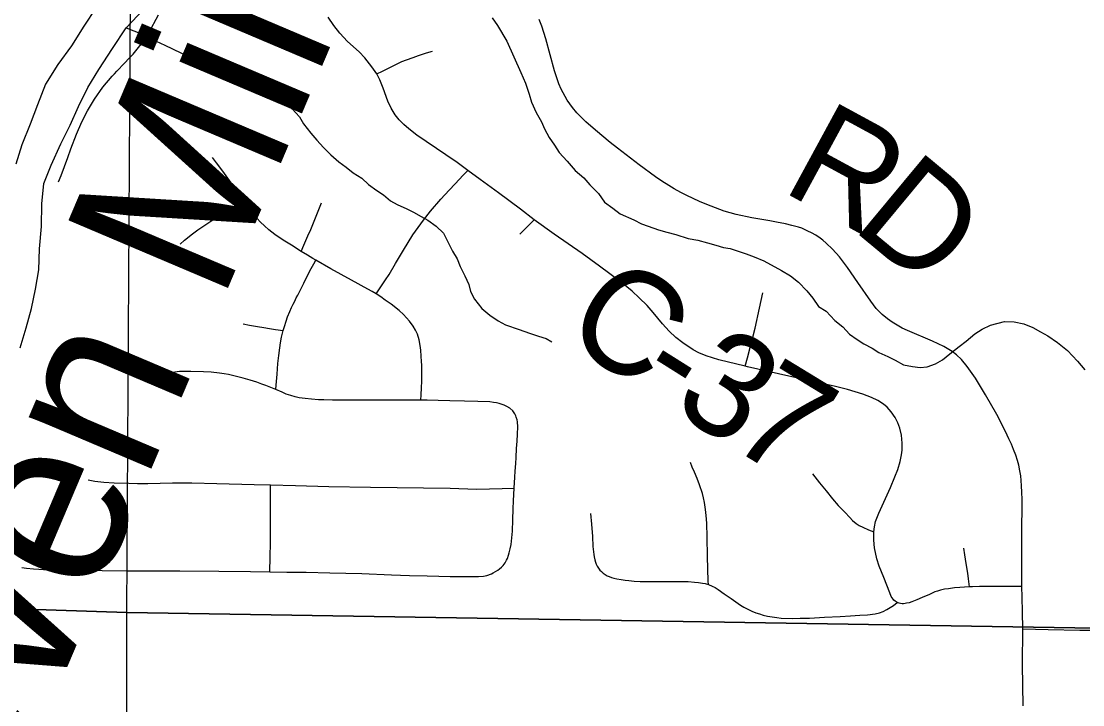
# Model space of a CAD drawing. Extents: x -8.8 to 41.4, y 0 to 34.6.
# Drawn here: x -8.484 to -7.904, y 15.544 to 15.917 of the extents above; entities that cross this region are included whole.
import ezdxf

# ---------------------------------------------------------------- set-up
doc = ezdxf.new("R2010")
doc.units = 0
for name, color, linetype in [('GM_X_Corporation', 7, 'Continuous'), ('GM_X_Corporation_Text', 7, 'Continuous'), ('GM_X_County_Road', 7, 'Continuous'), ('GM_X_Major_Lake', 7, 'Continuous'), ('GM_X_Minor_River', 7, 'Continuous'), ('GM_X_Township_Road', 7, 'Continuous'), ('GM_X_Township_Road_Text', 7, 'Continuous')]:
    doc.layers.add(name, color=color, linetype=linetype)

msp = doc.modelspace()

# ---------------------------------------------------------------- linework, layer by layer
at = {"layer": 'GM_X_Corporation'}
for points in [[(-8.6743, 16.61123), (-8.6743, 15.60235), (-8.42609, 15.59413), (-8.42005, 16.60371)], [(-8.42005, 16.60371), (-7.44736, 16.59683), (-7.4468, 15.57832), (-8.42609, 15.59413)], [(-8.6743, 15.60235), (-8.6743, 14.60372), (-8.42455, 14.59623), (-8.42609, 15.59413)], [(-8.42609, 15.59413), (-7.4468, 15.57832), (-7.44753, 14.56494), (-8.42455, 14.59623)]]:
    msp.add_lwpolyline(points, close=True, dxfattribs=at)
at = {"layer": 'GM_X_County_Road'}
for points in [[(-7.93667, 15.58529), (-7.93688, 15.59449), (-7.93707, 15.60243), (-7.93709, 15.60834), (-7.93714, 15.61761), (-7.93718, 15.62667), (-7.93716, 15.63601), (-7.93705, 15.65583), (-7.93714, 15.65981), (-7.93734, 15.66326), (-7.93751, 15.66619), (-7.93778, 15.66869), (-7.93825, 15.67147), (-7.9388, 15.67452), (-7.93954, 15.6772), (-7.94047, 15.68007), (-7.94167, 15.68322), (-7.94288, 15.68599), (-7.94427, 15.68905), (-7.94612, 15.69299), (-7.95091, 15.70232), (-7.95695, 15.71309), (-7.96248, 15.72202), (-7.96708, 15.72856), (-7.97016, 15.73233), (-7.97278, 15.73485), (-7.97515, 15.73667), (-7.97988, 15.7394), (-7.98603, 15.74223), (-7.99973, 15.74818), (-8.00258, 15.74947), (-8.00535, 15.75098), (-8.00807, 15.75267), (-8.01062, 15.75449), (-8.01357, 15.75687), (-8.01672, 15.7602), (-8.01972, 15.7641), (-8.02674, 15.77443), (-8.03239, 15.78254), (-8.03687, 15.78841), (-8.04053, 15.79255), (-8.04406, 15.79592), (-8.04587, 15.79743), (-8.04737, 15.79859), (-8.04978, 15.80016), (-8.05202, 15.80149), (-8.054, 15.80246), (-8.05586, 15.80328), (-8.05742, 15.80395), (-8.05926, 15.80463), (-8.06288, 15.80556), (-8.06638, 15.80646), (-8.0712, 15.80737), (-8.07486, 15.8081), (-8.08468, 15.80972), (-8.09326, 15.81147), (-8.09989, 15.81337), (-8.10926, 15.81694), (-8.11332, 15.81868), (-8.11671, 15.82019), (-8.12026, 15.82183), (-8.12344, 15.82349), (-8.1271, 15.82551), (-8.12994, 15.82726), (-8.1339, 15.82977), (-8.13723, 15.8321), (-8.1463, 15.83871), (-8.15812, 15.84779), (-8.16204, 15.85086), (-8.17013, 15.85764), (-8.1753, 15.86216), (-8.18022, 15.86696), (-8.18261, 15.86989), (-8.18555, 15.87394), (-8.18879, 15.88004), (-8.19006, 15.88291), (-8.19253, 15.89001), (-8.19716, 15.90742), (-8.19942, 15.91443), (-8.2009, 15.91801)], [(-7.93647, 15.54318), (-7.9368, 15.56555), (-7.93667, 15.58529)]]:
    msp.add_lwpolyline(points, dxfattribs=at)
at = {"layer": 'GM_X_Major_Lake'}
for points in [[(-8.39791, 16.0661), (-8.39838, 16.0475), (-8.4021, 16.03545), (-8.40617, 16.02454), (-8.40724, 16.01242), (-8.409, 16.00259), (-8.4104, 15.99238), (-8.41341, 15.9784), (-8.41847, 15.95803), (-8.42446, 15.94641), (-8.43386, 15.93526), (-8.44287, 15.92447), (-8.44958, 15.91439), (-8.45631, 15.90355), (-8.46378, 15.89349), (-8.47051, 15.88265), (-8.47497, 15.87137), (-8.47903, 15.86084), (-8.48349, 15.84956), (-8.4868, 15.83902)], [(-8.48437, 15.73872), (-8.48106, 15.74965), (-8.47814, 15.76021), (-8.47597, 15.77078), (-8.47419, 15.78137), (-8.4739, 15.79275), (-8.47284, 15.80488), (-8.47252, 15.81739), (-8.47149, 15.82838), (-8.46744, 15.83853), (-8.46221, 15.85017), (-8.45701, 15.86029), (-8.45258, 15.87043), (-8.44738, 15.88093), (-8.44144, 15.89065), (-8.43393, 15.90223), (-8.42643, 15.91343), (-8.41706, 15.92344)]]:
    msp.add_lwpolyline(points, dxfattribs=at)
at = {"layer": 'GM_X_Minor_River'}
for points in [[(-8.2265, 15.91897), (-8.22361, 15.91468), (-8.2186, 15.90613), (-8.21085, 15.88912), (-8.20839, 15.88332), (-8.20634, 15.87716), (-8.20497, 15.87293), (-8.20251, 15.86713), (-8.19965, 15.86209), (-8.19789, 15.85822), (-8.1954, 15.85356), (-8.19251, 15.84928), (-8.18999, 15.84538), (-8.1856, 15.84066), (-8.18122, 15.83556), (-8.17642, 15.83158), (-8.17314, 15.82766), (-8.16837, 15.82293), (-8.16512, 15.81824), (-8.16067, 15.81504), (-8.15661, 15.81185), (-8.14912, 15.80854), (-8.14502, 15.80649), (-8.14126, 15.80522), (-8.13563, 15.80312), (-8.13112, 15.80181), (-8.12622, 15.80049), (-8.11946, 15.79835), (-8.11417, 15.7974), (-8.1089, 15.79607), (-8.10438, 15.79477), (-8.10025, 15.79348), (-8.09646, 15.79296), (-8.09271, 15.79169), (-8.08783, 15.78999), (-8.08333, 15.78831), (-8.07808, 15.78622), (-8.06839, 15.78092), (-8.06355, 15.77809), (-8.05911, 15.77451), (-8.05472, 15.76978), (-8.05144, 15.76586), (-8.04819, 15.76118), (-8.0441, 15.75875), (-8.03934, 15.75364), (-8.03491, 15.75006), (-8.03125, 15.74612), (-8.02716, 15.74331), (-8.02345, 15.7409), (-8.01898, 15.73845), (-8.01526, 15.73604), (-8.0104, 15.73396), (-8.00629, 15.73191)], [(-8.42643, 15.91343), (-8.4139, 15.90856), (-8.41019, 15.90615), (-8.40532, 15.90407), (-8.40121, 15.90202), (-8.39636, 15.89956), (-8.39113, 15.8971), (-8.3792, 15.89058), (-8.37177, 15.88575), (-8.36727, 15.88407), (-8.36316, 15.88202), (-8.35828, 15.88032), (-8.35452, 15.87905), (-8.35001, 15.87774), (-8.34439, 15.87526), (-8.3403, 15.87283), (-8.33587, 15.86925), (-8.33184, 15.86492), (-8.3297, 15.86104), (-8.3257, 15.85595), (-8.32242, 15.85203), (-8.31876, 15.84809), (-8.31472, 15.84414), (-8.31031, 15.84018), (-8.30622, 15.83738), (-8.30254, 15.8342), (-8.2977, 15.83136), (-8.29402, 15.82781), (-8.28958, 15.8246), (-8.28586, 15.82219), (-8.28217, 15.81901), (-8.27845, 15.81698), (-8.27321, 15.81451), (-8.26947, 15.81285), (-8.26538, 15.81042), (-8.26165, 15.80839), (-8.2572, 15.80519), (-8.25316, 15.80124), (-8.25104, 15.79698), (-8.24819, 15.79155), (-8.24569, 15.78728), (-8.24394, 15.78303), (-8.24146, 15.77799), (-8.23934, 15.77335), (-8.23834, 15.76951), (-8.23621, 15.76525), (-8.23221, 15.76017), (-8.22778, 15.75658), (-8.22334, 15.75338), (-8.21923, 15.75133), (-8.21172, 15.74878), (-8.20609, 15.74668), (-8.20121, 15.74498), (-8.19707, 15.74369), (-8.19403, 15.74203)], [(-8.00629, 15.73191), (-8.00181, 15.72947), (-7.99691, 15.72853), (-7.99274, 15.728), (-7.98893, 15.72825), (-7.98431, 15.72998), (-7.98043, 15.73213), (-7.97651, 15.73541), (-7.97143, 15.73941), (-7.96752, 15.74231), (-7.96281, 15.74633), (-7.95892, 15.74885), (-7.95428, 15.75097), (-7.94661, 15.75298), (-7.94129, 15.75279), (-7.936, 15.75184), (-7.93114, 15.74976), (-7.92704, 15.74733), (-7.92294, 15.74528), (-7.91774, 15.74167), (-7.9122, 15.73729), (-7.90671, 15.73139), (-7.9027, 15.72668)]]:
    msp.add_lwpolyline(points, dxfattribs=at)
at = {"layer": 'GM_X_Township_Road'}
for points in [[(-8.46339, 15.82931), (-8.46199, 15.83277), (-8.45842, 15.84265), (-8.45675, 15.84731), (-8.45372, 15.85541), (-8.45076, 15.86218), (-8.44766, 15.8682), (-8.4438, 15.87449), (-8.43918, 15.88102), (-8.43414, 15.88709), (-8.43287, 15.88842), (-8.43167, 15.88978), (-8.42737, 15.89418), (-8.42478, 15.89684), (-8.42267, 15.89914), (-8.4183, 15.90446), (-8.41572, 15.90799), (-8.41414, 15.91069), (-8.40889, 15.92057)], [(-7.93709, 15.60834), (-7.93889, 15.60833), (-7.94399, 15.60836), (-7.95039, 15.60835), (-7.95675, 15.60835), (-7.96038, 15.60825), (-7.96422, 15.60814), (-7.96568, 15.60807), (-7.96841, 15.60797), (-7.97109, 15.60781), (-7.97394, 15.60753), (-7.97731, 15.60713), (-7.97951, 15.60678), (-7.98165, 15.60628), (-7.98326, 15.60581), (-7.98472, 15.60532), (-7.98769, 15.604), (-7.9916, 15.60229), (-7.99452, 15.601), (-7.99725, 15.59994), (-7.99864, 15.59949), (-8.0001, 15.59913), (-8.00087, 15.59903), (-8.0018, 15.59893), (-8.00261, 15.59893), (-8.00348, 15.59903), (-8.00418, 15.59915), (-8.0053, 15.59962), (-8.00641, 15.60029), (-8.00705, 15.60084), (-8.00755, 15.60143), (-8.00809, 15.60215), (-8.00849, 15.60294), (-8.0093, 15.60487), (-8.01256, 15.6132), (-8.01513, 15.61946), (-8.01643, 15.62349), (-8.01764, 15.62947), (-8.01812, 15.63368), (-8.01808, 15.63816), (-8.01775, 15.64086), (-8.01704, 15.64375), (-8.01531, 15.64831), (-8.00886, 15.66244), (-8.00661, 15.66827), (-8.005, 15.67231), (-8.00366, 15.67652), (-8.00289, 15.68023), (-8.00259, 15.68273), (-8.00253, 15.68653), (-8.00294, 15.69098), (-8.00376, 15.69474), (-8.00484, 15.69778), (-8.0063, 15.70064), (-8.00849, 15.7038), (-8.01067, 15.7062), (-8.01269, 15.70784), (-8.01592, 15.7099), (-8.01933, 15.71161), (-8.02404, 15.71345), (-8.03242, 15.71601), (-8.03973, 15.71772), (-8.05063, 15.72019), (-8.07003, 15.7245), (-8.08701, 15.72825), (-8.08831, 15.72858), (-8.10263, 15.73215), (-8.10967, 15.73432), (-8.11359, 15.7359), (-8.11676, 15.73767), (-8.12242, 15.74138), (-8.12628, 15.74438), (-8.12983, 15.74773), (-8.13357, 15.75179), (-8.13863, 15.75804), (-8.14194, 15.76183), (-8.14628, 15.76598), (-8.15008, 15.76962), (-8.15585, 15.77442), (-8.16782, 15.78336), (-8.17743, 15.79022), (-8.1927, 15.80085), (-8.20364, 15.80863), (-8.21111, 15.81446), (-8.22307, 15.82338), (-8.23316, 15.83063), (-8.23982, 15.83555), (-8.24565, 15.83985), (-8.25178, 15.84408), (-8.26766, 15.85492), (-8.27206, 15.85823), (-8.27477, 15.86068), (-8.27741, 15.86318), (-8.27961, 15.86598), (-8.28177, 15.86963), (-8.28357, 15.87347), (-8.28609, 15.88043), (-8.28797, 15.88511), (-8.28962, 15.88825), (-8.29221, 15.89214), (-8.29605, 15.89713), (-8.29913, 15.90027), (-8.30554, 15.90608), (-8.30971, 15.9105), (-8.31307, 15.91478), (-8.31612, 15.91926)], [(-8.28962, 15.88825), (-8.28654, 15.88978), (-8.28392, 15.89109), (-8.28069, 15.89271), (-8.27839, 15.89385), (-8.27581, 15.89501), (-8.27329, 15.89605), (-8.26972, 15.89733), (-8.26686, 15.89827), (-8.26234, 15.89971), (-8.25919, 15.90071)], [(-8.26543, 15.71001), (-8.26537, 15.71299), (-8.26518, 15.71674), (-8.26505, 15.72044), (-8.26494, 15.72374), (-8.2649, 15.72663), (-8.26502, 15.72913), (-8.26514, 15.73124), (-8.26536, 15.73421), (-8.26557, 15.73734), (-8.26581, 15.73987), (-8.26643, 15.74302), (-8.26741, 15.7461), (-8.26852, 15.74841), (-8.26977, 15.75057), (-8.27165, 15.7532), (-8.27503, 15.75695), (-8.27739, 15.75912), (-8.28179, 15.76247), (-8.28493, 15.76472), (-8.28745, 15.76649), (-8.28991, 15.76811), (-8.29218, 15.76939), (-8.29454, 15.77071), (-8.30332, 15.77558), (-8.31462, 15.78185), (-8.32295, 15.78661), (-8.32444, 15.7875), (-8.32737, 15.78923), (-8.33094, 15.79134), (-8.33624, 15.79467), (-8.34068, 15.79746), (-8.34527, 15.80054), (-8.34862, 15.80321), (-8.35097, 15.80527), (-8.35312, 15.80738), (-8.35507, 15.80941), (-8.35682, 15.81145), (-8.35945, 15.8148), (-8.36235, 15.81907), (-8.36535, 15.82347), (-8.36915, 15.82878), (-8.37368, 15.83508), (-8.37711, 15.8397), (-8.37926, 15.84259)], [(-8.28991, 15.76811), (-8.28732, 15.77207), (-8.28488, 15.77578), (-8.2829, 15.7788), (-8.27929, 15.78478), (-8.27495, 15.79198), (-8.2698, 15.80039), (-8.26413, 15.80849), (-8.26029, 15.81333), (-8.25463, 15.81988), (-8.25004, 15.82485), (-8.24679, 15.82825), (-8.2423, 15.83295), (-8.23982, 15.83555)], [(-8.39695, 15.79537), (-8.3946, 15.79743), (-8.39026, 15.80099), (-8.38726, 15.80321), (-8.37534, 15.81118), (-8.3668, 15.81636), (-8.36235, 15.81907)], [(-8.33094, 15.79134), (-8.32939, 15.79484), (-8.32721, 15.79979), (-8.32559, 15.80337), (-8.31978, 15.81781)], [(-8.21148, 15.80072), (-8.20924, 15.80299), (-8.20708, 15.80516), (-8.20492, 15.80734), (-8.20364, 15.80863)], [(-8.34482, 15.71591), (-8.34461, 15.71832), (-8.34409, 15.72437), (-8.34359, 15.73011), (-8.34312, 15.73455), (-8.34261, 15.73866), (-8.34218, 15.74148), (-8.34159, 15.74452), (-8.34074, 15.74806), (-8.34003, 15.75042), (-8.33913, 15.75324), (-8.33829, 15.75563), (-8.33714, 15.75848), (-8.33612, 15.76079), (-8.33526, 15.76254), (-8.33444, 15.76418), (-8.33362, 15.7659), (-8.3328, 15.76747), (-8.33057, 15.77182), (-8.32946, 15.77399), (-8.32663, 15.7796), (-8.32536, 15.78202), (-8.32402, 15.78459), (-8.32295, 15.78661)], [(-8.08831, 15.72858), (-8.08708, 15.73328), (-8.08286, 15.74945), (-8.08058, 15.76033), (-8.07875, 15.76879)], [(-8.36265, 15.75175), (-8.35918, 15.75112), (-8.3548, 15.75032), (-8.35137, 15.74977), (-8.34814, 15.74925), (-8.34497, 15.74874), (-8.34074, 15.74806)], [(-8.4835, 15.61874), (-8.481, 15.61838), (-8.47721, 15.61794), (-8.47423, 15.61771), (-8.47173, 15.61766), (-8.46774, 15.61748), (-8.46431, 15.61748), (-8.4511, 15.61721), (-8.43955, 15.61698), (-8.42593, 15.61684), (-8.41673, 15.61694), (-8.39713, 15.61685), (-8.37591, 15.61677), (-8.35853, 15.61656), (-8.34801, 15.61639), (-8.33881, 15.61624), (-8.3282, 15.61607), (-8.3153, 15.61576), (-8.29776, 15.61535), (-8.2816, 15.61478), (-8.27178, 15.61442), (-8.26206, 15.6142), (-8.25576, 15.61405), (-8.24947, 15.61385), (-8.24545, 15.61378), (-8.23762, 15.61372), (-8.23396, 15.61386), (-8.23135, 15.61401), (-8.22942, 15.61436), (-8.22695, 15.61521), (-8.22594, 15.6157), (-8.22465, 15.61643), (-8.22345, 15.61722), (-8.2225, 15.6179), (-8.22141, 15.61882), (-8.22055, 15.61971), (-8.21997, 15.62046), (-8.21938, 15.62133), (-8.21864, 15.6227), (-8.21819, 15.62368), (-8.21762, 15.62535), (-8.2172, 15.62676), (-8.21668, 15.62891), (-8.21625, 15.63121), (-8.21582, 15.63489), (-8.21549, 15.63857), (-8.21523, 15.64482), (-8.215, 15.65069), (-8.21482, 15.65512), (-8.21454, 15.66203), (-8.21414, 15.668), (-8.21392, 15.67131), (-8.21367, 15.67549), (-8.21347, 15.67878), (-8.21317, 15.68375), (-8.21294, 15.68762), (-8.2127, 15.69161), (-8.21254, 15.69558), (-8.21275, 15.69818), (-8.21297, 15.69942), (-8.21336, 15.70074), (-8.21364, 15.7016), (-8.21416, 15.70261), (-8.21533, 15.70431), (-8.21684, 15.70571), (-8.21857, 15.70671), (-8.21997, 15.70739), (-8.22158, 15.70797), (-8.22274, 15.70831), (-8.22409, 15.70861), (-8.22579, 15.70884), (-8.2279, 15.70912), (-8.23435, 15.70942), (-8.24171, 15.70962), (-8.24972, 15.7098), (-8.25596, 15.70988), (-8.26208, 15.71001), (-8.26543, 15.71001), (-8.27552, 15.71002), (-8.28506, 15.71003), (-8.30572, 15.71008), (-8.31381, 15.71013), (-8.31851, 15.71022), (-8.32139, 15.71036), (-8.32526, 15.71065), (-8.3287, 15.71099), (-8.33195, 15.71142), (-8.33417, 15.71189), (-8.33663, 15.71261), (-8.33902, 15.71345), (-8.34133, 15.71438), (-8.34482, 15.71591), (-8.35026, 15.7181), (-8.3524, 15.7189), (-8.3552, 15.7199), (-8.35876, 15.72107), (-8.36266, 15.72218), (-8.36618, 15.7231), (-8.37058, 15.72408), (-8.37287, 15.72451), (-8.37554, 15.72492), (-8.37998, 15.72533), (-8.38426, 15.7256), (-8.39114, 15.72583), (-8.3937, 15.7258), (-8.39739, 15.72567), (-8.39995, 15.72545), (-8.40179, 15.7252), (-8.40335, 15.7249), (-8.40554, 15.72445), (-8.40702, 15.724), (-8.4086, 15.72342), (-8.40992, 15.72283), (-8.41147, 15.72197), (-8.41277, 15.72115), (-8.41415, 15.72019)], [(-8.10841, 15.60938), (-8.10846, 15.61122), (-8.10864, 15.61799), (-8.10882, 15.62471), (-8.1091, 15.63531), (-8.1093, 15.64295), (-8.1096, 15.64715), (-8.10997, 15.65042), (-8.11051, 15.65416), (-8.11105, 15.65673), (-8.11172, 15.65905), (-8.11319, 15.6638), (-8.11454, 15.66734), (-8.11606, 15.67085), (-8.11722, 15.67355), (-8.11827, 15.676)], [(-8.4473, 15.66651), (-8.44363, 15.66582), (-8.43867, 15.66525), (-8.43311, 15.66489), (-8.42509, 15.66473), (-8.42023, 15.66458), (-8.4147, 15.66464), (-8.4011, 15.66495), (-8.39061, 15.66486), (-8.37701, 15.66466), (-8.35659, 15.66397), (-8.34758, 15.66377), (-8.334, 15.66345), (-8.31571, 15.66303), (-8.29302, 15.66266), (-8.2495, 15.66194), (-8.23508, 15.66154), (-8.22798, 15.66164), (-8.22103, 15.66187), (-8.21454, 15.66203)], [(-8.05158, 15.66986), (-8.04772, 15.66499), (-8.04407, 15.66049), (-8.04066, 15.65629), (-8.03748, 15.65263), (-8.03394, 15.64894), (-8.03118, 15.64598), (-8.02964, 15.64443), (-8.02776, 15.6428), (-8.02607, 15.6417), (-8.02401, 15.64067), (-8.02092, 15.63927), (-8.01808, 15.63816)], [(-8.34801, 15.61639), (-8.34785, 15.62453), (-8.3477, 15.63209), (-8.34765, 15.64507), (-8.3476, 15.65873), (-8.34758, 15.66377)], [(-8.17279, 15.64816), (-8.17234, 15.64237), (-8.17182, 15.63569), (-8.17151, 15.63022), (-8.17102, 15.62588), (-8.17084, 15.62444), (-8.17049, 15.62283), (-8.1701, 15.62154), (-8.16968, 15.62048), (-8.16912, 15.61939), (-8.16845, 15.61833), (-8.16764, 15.61724), (-8.16682, 15.61646), (-8.16584, 15.6156), (-8.16487, 15.61495), (-8.16369, 15.61423), (-8.1627, 15.61379), (-8.16142, 15.61326), (-8.16013, 15.61283), (-8.15837, 15.61247), (-8.15614, 15.61208), (-8.15395, 15.61177), (-8.15183, 15.61157), (-8.14891, 15.6113), (-8.14564, 15.6111), (-8.13789, 15.61106), (-8.13081, 15.61102), (-8.12714, 15.61107), (-8.12278, 15.61113), (-8.11944, 15.61099), (-8.11597, 15.61077), (-8.11389, 15.61056), (-8.11166, 15.61022), (-8.11026, 15.6099), (-8.10841, 15.60938), (-8.10636, 15.60856), (-8.10478, 15.60775), (-8.10314, 15.60667), (-8.09985, 15.60436), (-8.09602, 15.60168), (-8.09349, 15.59993), (-8.0909, 15.59817), (-8.08899, 15.59703), (-8.08657, 15.59574), (-8.08469, 15.59493), (-8.08259, 15.59401), (-8.08044, 15.59332), (-8.07845, 15.5927), (-8.07606, 15.59215), (-8.0736, 15.5917), (-8.07106, 15.59133), (-8.06867, 15.59109), (-8.06247, 15.59084), (-8.0582, 15.59094), (-8.05315, 15.5911), (-8.04506, 15.59155), (-8.03651, 15.59201), (-8.03082, 15.59232), (-8.02571, 15.59266), (-8.02153, 15.59291), (-8.01739, 15.59336), (-8.01497, 15.59387), (-8.01286, 15.59473), (-8.01098, 15.59578), (-8.00907, 15.59692), (-8.00727, 15.59797), (-8.0053, 15.59962)], [(-7.96568, 15.60807), (-7.9663, 15.61243), (-7.96676, 15.61557), (-7.96755, 15.62095), (-7.96823, 15.62557), (-7.96884, 15.62921)], [(-7.93667, 15.58529), (-7.9228, 15.58491), (-7.90542, 15.58454), (-7.89672, 15.58444)]]:
    msp.add_lwpolyline(points, dxfattribs=at)

# ---------------------------------------------------------------- texts
at = {"layer": 'GM_X_Corporation_Text'}
msp.add_text('Seven Mile', height=0.094666, rotation=67.01754, dxfattribs=at).set_placement((-8.52881, 15.39898))
at = {"layer": 'GM_X_Township_Road_Text'}
for s, rotation, p in [('R', 331.49623, (-8.06944, 15.82489)), ('D', 320.27827, (-8.03086, 15.80426)), ('C', 326.1573, (-8.18976, 15.74484)), ('3', 327.94821, (-8.12962, 15.70537)), ('-', 327.83959, (-8.14947, 15.71785)), ('7', 328.63749, (-8.09932, 15.6864))]:
    msp.add_text(s, height=0.05682, rotation=rotation, dxfattribs=at).set_placement(p)

doc.saveas('drawing.dxf')
